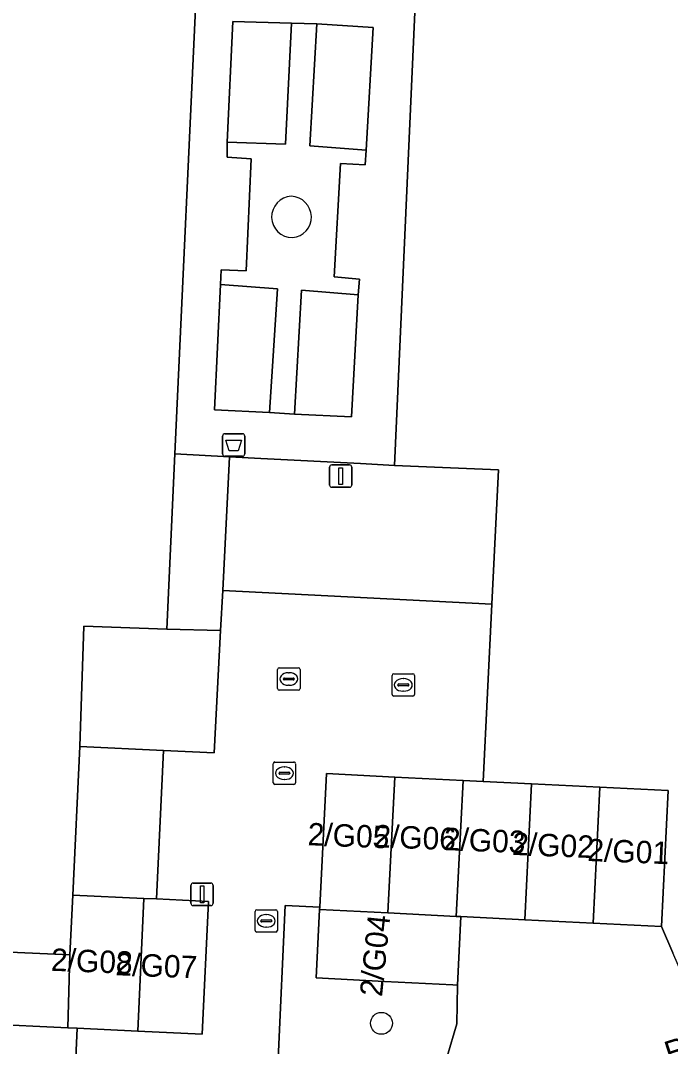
# Model space of a CAD drawing. Extents: x 162989 to 165008, y 383432 to 384338.
# Drawn here: x 164797.57 to 164826.56, y 383798.57 to 383844.32 of the extents above; entities that cross this region are included whole.
import ezdxf

# ---------------------------------------------------------------- set-up
doc = ezdxf.new("R2010")
doc.units = 0
for name, color, linetype in [('IMGEO_Afvalbak', 7, 'Continuous'), ('IMGEO_Boom', 7, 'Continuous'), ('IMGEO_Erf', 7, 'Continuous'), ('IMGEO_Groenvoorziening', 7, 'Continuous'), ('IMGEO_Haag', 7, 'Continuous'), ('IMGEO_Kolk', 7, 'Continuous'), ('IMGEO_Lichtmast', 7, 'Continuous'), ('IMGEO_Openbare_ruimte_label', 7, 'Continuous'), ('IMGEO_Pand', 7, 'Continuous'), ('IMGEO_Pand_nummerreeks', 7, 'Continuous'), ('IMGEO_Parkeervlak_open', 7, 'Continuous'), ('IMGEO_Rijbaan_lokaal_open', 7, 'Continuous'), ('IMGEO_Rioolput', 7, 'Continuous'), ('IMGEO_Voetpad_halfverhard', 7, 'Continuous'), ('IMGEO_Voetpad_open', 7, 'Continuous')]:
    doc.layers.add(name, color=color, linetype=linetype)

msp = doc.modelspace()

# ---------------------------------------------------------------- linework, layer by layer
at = {"layer": 'IMGEO_Afvalbak'}
for p, q in [((164806.582, 383824.993), (164806.582, 383825.793)), ((164806.582, 383825.793), (164806.582, 383824.993)), ((164806.682, 383825.893), (164807.472, 383825.893)), ((164807.472, 383825.893), (164806.682, 383825.893)), ((164807.572, 383825.793), (164807.572, 383824.993)), ((164807.572, 383824.993), (164807.572, 383825.793)), ((164807.472, 383824.893), (164806.682, 383824.893)), ((164806.682, 383824.893), (164807.472, 383824.893))]:
    msp.add_line(p, q, dxfattribs=at)
msp.add_lwpolyline([(164806.725, 383825.607), (164807.429, 383825.607), (164807.28, 383825.137), (164806.874, 383825.137), (164806.725, 383825.607)], dxfattribs=at)
for centre, start, end in [((164806.682, 383825.793), 90, 180), ((164806.682, 383825.793), 90, 180), ((164807.472, 383825.793), 0, 90), ((164807.472, 383825.793), 360, 90), ((164806.682, 383824.993), 180, 270), ((164806.682, 383824.993), 180, 270), ((164807.472, 383824.993), 270, 0), ((164807.472, 383824.993), 270, 0)]:
    msp.add_arc(centre, 0.1, start, end, dxfattribs=at)
at = {"layer": 'IMGEO_Boom'}
msp.add_circle((164813.665, 383799.605), 0.489, dxfattribs=at)
at = {"layer": 'IMGEO_Erf'}
for points in [[(164796.076, 383802.825), (164799.772, 383802.653), (164799.896, 383805.321), (164800.205, 383811.943), (164800.388, 383817.316), (164804.086, 383817.182), (164804.45, 383824.993), (164805.451, 383846.485), (164806.365, 383866.111), (164797.343, 383866.526)], [(164815.218, 383846.038), (164814.242, 383824.482), (164818.888, 383824.294), (164818.59, 383818.302), (164818.197, 383810.393), (164820.356, 383810.286), (164823.405, 383810.134), (164826.454, 383809.983), (164826.153, 383803.92), (164826.662, 383802.754)], [(164799.849, 383794.134), (164800.095, 383799.383), (164799.679, 383799.402), (164795.925, 383799.578)]]:
    msp.add_lwpolyline(points, dxfattribs=at)
at = {"layer": 'IMGEO_Groenvoorziening'}
for points in [[(164807.04, 383844.284), (164806.785, 383838.893), (164809.384, 383838.815), (164809.646, 383844.199)], [(164813.302, 383844.018), (164810.776, 383844.174), (164810.467, 383838.74), (164812.98, 383838.542)], [(164806.217, 383826.959), (164808.671, 383826.845), (164809.034, 383832.353), (164806.489, 383832.558)], [(164812.333, 383826.656), (164812.629, 383832.089), (164810.102, 383832.297), (164809.793, 383826.774)]]:
    msp.add_lwpolyline(points, close=True, dxfattribs=at)
for points in [[(164817.061, 383801.314), (164816.854, 383801.324), (164813.805, 383801.476), (164810.756, 383801.627), (164810.907, 383804.679), (164810.912, 383804.779), (164809.375, 383804.853), (164809.066, 383798.017)], [(164811.978, 383795.402), (164815.129, 383796.224), (164816.172, 383796.666), (164817.031, 383799.589), (164817.061, 383801.314)]]:
    msp.add_lwpolyline(points, dxfattribs=at)
for centre, radius, start, end in [((164809.689, 383835.563), 0.922, 92.7498, 270.2978), ((164809.616, 383835.561), 0.923, 274.8191, 88.2285)]:
    msp.add_arc(centre, radius, start, end, dxfattribs=at)
at = {"layer": 'IMGEO_Haag'}
for points in [[(164807.04, 383844.284), (164806.785, 383838.893), (164809.384, 383838.815), (164809.646, 383844.199)], [(164813.302, 383844.018), (164810.776, 383844.174), (164810.467, 383838.74), (164812.98, 383838.542)], [(164806.217, 383826.959), (164808.671, 383826.845), (164809.034, 383832.353), (164806.489, 383832.558)], [(164812.333, 383826.656), (164812.629, 383832.089), (164810.102, 383832.297), (164809.793, 383826.774)]]:
    msp.add_lwpolyline(points, close=True, dxfattribs=at)
for centre, radius, start, end in [((164809.689, 383835.563), 0.922, 92.7498, 270.2978), ((164809.616, 383835.561), 0.923, 274.8191, 88.2285)]:
    msp.add_arc(centre, radius, start, end, dxfattribs=at)
at = {"layer": 'IMGEO_Kolk'}
for p, q in [((164809.034, 383814.533), (164809.034, 383815.385)), ((164809.109, 383815.459), (164809.961, 383815.459)), ((164809.522, 383815.239), (164809.547, 383815.239)), ((164810.035, 383815.385), (164810.035, 383814.533)), ((164814.215, 383815.195), (164815.067, 383815.195)), ((164809.293, 383814.953), (164809.293, 383814.965)), ((164809.731, 383814.916), (164809.333, 383814.916)), ((164809.336, 383815.002), (164809.734, 383815.002)), ((164809.777, 383814.965), (164809.777, 383814.953)), ((164814.14, 383814.269), (164814.14, 383815.121)), ((164814.399, 383814.689), (164814.399, 383814.701)), ((164814.442, 383814.738), (164814.84, 383814.738)), ((164814.628, 383814.975), (164814.653, 383814.975)), ((164814.883, 383814.701), (164814.883, 383814.689)), ((164815.141, 383815.121), (164815.141, 383814.269)), ((164809.961, 383814.459), (164809.109, 383814.459)), ((164809.545, 383814.679), (164809.52, 383814.679)), ((164814.837, 383814.652), (164814.439, 383814.652)), ((164814.651, 383814.415), (164814.626, 383814.415)), ((164815.067, 383814.195), (164814.215, 383814.195)), ((164808.102, 383804.672), (164808.954, 383804.672)), ((164808.027, 383803.746), (164808.027, 383804.598)), ((164808.286, 383804.166), (164808.286, 383804.178)), ((164808.329, 383804.215), (164808.727, 383804.215)), ((164808.515, 383804.452), (164808.54, 383804.452)), ((164808.77, 383804.178), (164808.77, 383804.166)), ((164809.028, 383804.598), (164809.028, 383803.746)), ((164808.724, 383804.129), (164808.326, 383804.129)), ((164808.538, 383803.892), (164808.513, 383803.892)), ((164808.954, 383803.672), (164808.102, 383803.672))]:
    msp.add_line(p, q, dxfattribs=at)
for points in [[(164809.034, 383814.533), (164809.034, 383815.385)], [(164809.109, 383815.459), (164809.961, 383815.459)], [(164810.035, 383815.385), (164810.035, 383814.533)], [(164814.215, 383815.195), (164815.067, 383815.195)], [(164814.14, 383814.269), (164814.14, 383815.121)], [(164815.141, 383815.121), (164815.141, 383814.269)], [(164809.961, 383814.459), (164809.109, 383814.459)], [(164815.067, 383814.195), (164814.215, 383814.195)], [(164808.102, 383804.672), (164808.954, 383804.672)], [(164808.027, 383803.746), (164808.027, 383804.598)], [(164809.028, 383804.598), (164809.028, 383803.746)], [(164808.954, 383803.672), (164808.102, 383803.672)]]:
    msp.add_lwpolyline(points, dxfattribs=at)
for centre, radius, start, end in [((164809.111, 383815.383), 0.0765, 91.552, 178.448), ((164809.111, 383815.383), 0.0765, 91.552, 178.448), ((164809.959, 383815.383), 0.0765, 1.552, 88.448), ((164809.959, 383815.383), 0.0765, 1.552, 88.448), ((164814.217, 383815.119), 0.0765, 91.552, 178.448), ((164814.217, 383815.119), 0.0765, 91.552, 178.448), ((164815.065, 383815.119), 0.0765, 1.552, 88.448), ((164815.065, 383815.119), 0.0765, 1.552, 88.448), ((164809.333, 383814.962), 0.0403, 85.8775, 175.7526), ((164809.33, 383814.952), 0.0366, 178.938, 274.7102), ((164809.734, 383814.959), 0.043, 264.8664, 352.4533), ((164809.738, 383814.964), 0.0386, 1.7309, 96.639), ((164814.439, 383814.698), 0.0403, 85.8775, 175.7526), ((164814.844, 383814.7), 0.0386, 1.7309, 96.639), ((164809.111, 383814.535), 0.0765, 181.552, 268.448), ((164809.111, 383814.535), 0.0765, 181.552, 268.448), ((164809.959, 383814.535), 0.0765, 271.552, 358.448), ((164809.959, 383814.535), 0.0765, 271.552, 358.448), ((164814.217, 383814.271), 0.0765, 181.552, 268.448), ((164814.217, 383814.271), 0.0765, 181.552, 268.448), ((164814.436, 383814.688), 0.0366, 178.938, 274.7102), ((164814.84, 383814.695), 0.043, 264.8664, 352.4533), ((164815.065, 383814.271), 0.0765, 271.552, 358.448), ((164815.065, 383814.271), 0.0765, 271.552, 358.448), ((164808.104, 383804.596), 0.0765, 91.552, 178.448), ((164808.104, 383804.596), 0.0765, 91.552, 178.448), ((164808.952, 383804.596), 0.0765, 1.552, 88.448), ((164808.952, 383804.596), 0.0765, 1.552, 88.448), ((164808.326, 383804.175), 0.0403, 85.8775, 175.7526), ((164808.731, 383804.177), 0.0386, 1.7309, 96.639), ((164808.104, 383803.748), 0.0765, 181.552, 268.448), ((164808.104, 383803.748), 0.0765, 181.552, 268.448), ((164808.323, 383804.165), 0.0366, 178.938, 274.7102), ((164808.727, 383804.172), 0.043, 264.8664, 352.4533), ((164808.952, 383803.748), 0.0765, 271.552, 358.448), ((164808.952, 383803.748), 0.0765, 271.552, 358.448)]:
    msp.add_arc(centre, radius, start, end, dxfattribs=at)
for centre, major_axis, ratio, start_param, end_param in [((164809.521, 383814.959), (-0.387, 0.002), 0.722429, 4.712389, 7.853982), ((164809.546, 383814.959), (-0.39, 0.002), 0.717154, 1.570796, 4.712389), ((164814.627, 383814.695), (-0.387, 0.002), 0.722429, 4.712389, 7.853982), ((164814.652, 383814.695), (-0.39, 0.002), 0.717154, 1.570796, 4.712389), ((164808.514, 383804.172), (-0.387, 0.002), 0.722429, 4.712389, 7.853982), ((164808.539, 383804.172), (-0.39, 0.002), 0.717154, 1.570796, 4.712389)]:
    msp.add_ellipse(centre, major_axis=major_axis, ratio=ratio, start_param=start_param, end_param=end_param, dxfattribs=at)
at = {"layer": 'IMGEO_Lichtmast'}
for p, q in [((164811.351, 383823.608), (164811.351, 383824.408)), ((164811.351, 383824.408), (164811.351, 383823.608)), ((164811.451, 383824.508), (164812.241, 383824.508)), ((164812.241, 383824.508), (164811.451, 383824.508)), ((164812.341, 383824.408), (164812.341, 383823.608)), ((164812.341, 383823.608), (164812.341, 383824.408)), ((164812.241, 383823.508), (164811.451, 383823.508)), ((164811.451, 383823.508), (164812.241, 383823.508)), ((164805.167, 383804.956), (164805.167, 383805.756)), ((164805.167, 383805.756), (164805.167, 383804.956)), ((164805.267, 383805.856), (164806.057, 383805.856)), ((164806.057, 383805.856), (164805.267, 383805.856)), ((164806.157, 383805.756), (164806.157, 383804.956)), ((164806.157, 383804.956), (164806.157, 383805.756)), ((164806.057, 383804.856), (164805.267, 383804.856)), ((164805.267, 383804.856), (164806.057, 383804.856))]:
    msp.add_line(p, q, dxfattribs=at)
for points in [[(164811.771, 383824.383), (164811.921, 383824.383), (164811.921, 383823.633), (164811.771, 383823.633), (164811.771, 383824.383)], [(164805.587, 383805.731), (164805.737, 383805.731), (164805.737, 383804.981), (164805.587, 383804.981), (164805.587, 383805.731)]]:
    msp.add_lwpolyline(points, dxfattribs=at)
for centre, start, end in [((164811.451, 383824.408), 90, 180), ((164811.451, 383824.408), 90, 180), ((164812.241, 383824.408), 0, 90), ((164812.241, 383824.408), 360, 90), ((164811.451, 383823.608), 180, 270), ((164811.451, 383823.608), 180, 270), ((164812.241, 383823.608), 270, 0), ((164812.241, 383823.608), 270, 0), ((164805.267, 383805.756), 90, 180), ((164805.267, 383805.756), 90, 180), ((164806.057, 383805.756), 0, 90), ((164806.057, 383805.756), 360, 90), ((164805.267, 383804.956), 180, 270), ((164805.267, 383804.956), 180, 270), ((164806.057, 383804.956), 270, 0), ((164806.057, 383804.956), 270, 0)]:
    msp.add_arc(centre, 0.1, start, end, dxfattribs=at)
at = {"layer": 'IMGEO_Pand'}
for points in [[(164799.896, 383805.321), (164803.068, 383805.176), (164803.632, 383805.15), (164803.94, 383811.768), (164800.205, 383811.943)], [(164810.907, 383804.679), (164813.956, 383804.527), (164814.257, 383810.589), (164811.208, 383810.74), (164810.912, 383804.779)], [(164817.005, 383804.375), (164817.306, 383810.437), (164814.257, 383810.589), (164813.956, 383804.527)], [(164820.356, 383810.286), (164818.197, 383810.393), (164817.306, 383810.437), (164817.005, 383804.375), (164817.212, 383804.364), (164820.055, 383804.223)], [(164823.104, 383804.071), (164823.405, 383810.134), (164820.356, 383810.286), (164820.055, 383804.223)], [(164823.104, 383804.071), (164826.153, 383803.92), (164826.454, 383809.983), (164823.405, 383810.134)], [(164799.896, 383805.321), (164799.772, 383802.653), (164799.679, 383799.402), (164800.095, 383799.383), (164802.803, 383799.257), (164803.068, 383805.176)], [(164802.803, 383799.257), (164805.671, 383799.123), (164805.947, 383805.042), (164803.632, 383805.15), (164803.068, 383805.176)], [(164810.907, 383804.679), (164810.756, 383801.627), (164813.805, 383801.476), (164816.854, 383801.324), (164817.061, 383801.314), (164817.212, 383804.364), (164817.005, 383804.375), (164813.956, 383804.527)], [(164799.772, 383802.653), (164796.076, 383802.825), (164795.925, 383799.578), (164799.679, 383799.402)]]:
    msp.add_lwpolyline(points, close=True, dxfattribs=at)
at = {"layer": 'IMGEO_Parkeervlak_open'}
for points in [[(164806.585, 383818.899), (164818.59, 383818.302), (164818.888, 383824.294), (164814.242, 383824.482), (164812.725, 383824.562), (164808.282, 383824.796), (164806.883, 383824.87)], [(164806.49, 383817.123), (164804.086, 383817.182), (164800.388, 383817.316), (164800.205, 383811.943), (164803.94, 383811.768), (164806.199, 383811.663)]]:
    msp.add_lwpolyline(points, close=True, dxfattribs=at)
at = {"layer": 'IMGEO_Rijbaan_lokaal_open'}
for points in [[(164809.066, 383798.017), (164809.375, 383804.853), (164810.912, 383804.779), (164811.208, 383810.74), (164814.257, 383810.589), (164817.306, 383810.437), (164818.197, 383810.393), (164818.59, 383818.302), (164806.585, 383818.899), (164806.49, 383817.123), (164806.199, 383811.663), (164803.94, 383811.768), (164803.632, 383805.15), (164805.947, 383805.042), (164805.671, 383799.123), (164802.803, 383799.257), (164800.095, 383799.383), (164799.849, 383794.134), (164799.393, 383793.975), (164799.744, 383792.663), (164797.789, 383791.998)], [(164836.464, 383804.878), (164827.099, 383801.753), (164826.662, 383802.754), (164826.153, 383803.92), (164823.104, 383804.071), (164820.055, 383804.223), (164817.212, 383804.364), (164817.061, 383801.314), (164817.031, 383799.589), (164816.172, 383796.666), (164815.129, 383796.224), (164811.978, 383795.402)]]:
    msp.add_lwpolyline(points, dxfattribs=at)
at = {"layer": 'IMGEO_Rioolput'}
for p, q in [((164808.837, 383810.332), (164808.837, 383811.184)), ((164808.912, 383811.258), (164809.764, 383811.258)), ((164809.325, 383811.038), (164809.35, 383811.038)), ((164809.838, 383811.184), (164809.838, 383810.332)), ((164809.096, 383810.752), (164809.096, 383810.764)), ((164809.534, 383810.715), (164809.136, 383810.715)), ((164809.139, 383810.801), (164809.537, 383810.801)), ((164809.58, 383810.764), (164809.58, 383810.752)), ((164809.764, 383810.258), (164808.912, 383810.258)), ((164809.348, 383810.478), (164809.323, 383810.478))]:
    msp.add_line(p, q, dxfattribs=at)
for points in [[(164808.837, 383810.332), (164808.837, 383811.184)], [(164808.912, 383811.258), (164809.764, 383811.258)], [(164809.838, 383811.184), (164809.838, 383810.332)], [(164809.764, 383810.258), (164808.912, 383810.258)]]:
    msp.add_lwpolyline(points, dxfattribs=at)
for centre, radius, start, end in [((164808.914, 383811.182), 0.0765, 91.552, 178.448), ((164808.914, 383811.182), 0.0765, 91.552, 178.448), ((164809.762, 383811.182), 0.0765, 1.552, 88.448), ((164809.762, 383811.182), 0.0765, 1.552, 88.448), ((164809.136, 383810.761), 0.0403, 85.8775, 175.7526), ((164809.133, 383810.751), 0.0366, 178.938, 274.7102), ((164809.537, 383810.758), 0.043, 264.8664, 352.4533), ((164809.541, 383810.763), 0.0386, 1.7309, 96.639), ((164808.914, 383810.334), 0.0765, 181.552, 268.448), ((164808.914, 383810.334), 0.0765, 181.552, 268.448), ((164809.762, 383810.334), 0.0765, 271.552, 358.448), ((164809.762, 383810.334), 0.0765, 271.552, 358.448)]:
    msp.add_arc(centre, radius, start, end, dxfattribs=at)
for centre, major_axis, ratio, start_param, end_param in [((164809.324, 383810.758), (-0.387, 0.002), 0.722429, 4.712389, 7.853982), ((164809.349, 383810.758), (-0.39, 0.002), 0.717154, 1.570796, 4.712389)]:
    msp.add_ellipse(centre, major_axis=major_axis, ratio=ratio, start_param=start_param, end_param=end_param, dxfattribs=at)
at = {"layer": 'IMGEO_Voetpad_halfverhard'}
msp.add_lwpolyline([(164806.787, 383838.226), (164807.86, 383838.158), (164807.631, 383833.154), (164806.521, 383833.203), (164806.489, 383832.558), (164809.034, 383832.353), (164808.671, 383826.845), (164809.793, 383826.774), (164810.102, 383832.297), (164812.629, 383832.089), (164812.69, 383832.791), (164811.551, 383832.894), (164811.84, 383837.951), (164812.932, 383837.884), (164812.98, 383838.542), (164810.467, 383838.74), (164810.776, 383844.174), (164809.646, 383844.199), (164809.384, 383838.815), (164806.785, 383838.893)], close=True, dxfattribs=at)
for centre, radius, start, end in [((164809.689, 383835.563), 0.922, 92.7498, 270.2978), ((164809.616, 383835.561), 0.923, 274.8191, 88.2285)]:
    msp.add_arc(centre, radius, start, end, dxfattribs=at)
at = {"layer": 'IMGEO_Voetpad_open'}
for points in [[(164806.883, 383824.87), (164808.282, 383824.796), (164812.725, 383824.562), (164814.242, 383824.482), (164815.218, 383846.038), (164807.797, 383846.406), (164805.451, 383846.485), (164804.45, 383824.993)], [(164806.785, 383838.893), (164807.04, 383844.284), (164809.646, 383844.199), (164810.776, 383844.174), (164813.302, 383844.018), (164812.98, 383838.542), (164812.932, 383837.884), (164811.84, 383837.951), (164811.551, 383832.894), (164812.69, 383832.791), (164812.629, 383832.089), (164812.333, 383826.656), (164809.793, 383826.774), (164808.671, 383826.845), (164806.217, 383826.959), (164806.489, 383832.558), (164806.521, 383833.203), (164807.631, 383833.154), (164807.86, 383838.158), (164806.787, 383838.226)], [(164804.45, 383824.993), (164804.086, 383817.182), (164806.49, 383817.123), (164806.585, 383818.899), (164806.883, 383824.87)]]:
    msp.add_lwpolyline(points, close=True, dxfattribs=at)

# ---------------------------------------------------------------- texts
at = {"layer": 'IMGEO_Openbare_ruimte_label'}
msp.add_text('Rauwveld', height=1, rotation=17.9456, dxfattribs=at).set_placement((164826.494, 383797.787))
at = {"layer": 'IMGEO_Pand_nummerreeks'}
for s, rotation, p in [('2/G05', 357.6962, (164810.359, 383807.549)), ('2/G06', 357.6962, (164813.33, 383807.463)), ('2/G03', 357.6962, (164816.43, 383807.333)), ('2/G02', 357.6962, (164819.481, 383807.118)), ('2/G01', 357.6962, (164822.835, 383806.845)), ('2/G04', 84.1199, (164813.689, 383800.767)), ('2/G08', 357.6962, (164798.909, 383801.951)), ('2/G07', 357.6962, (164801.79, 383801.751))]:
    msp.add_text(s, height=1, rotation=rotation, dxfattribs=at).set_placement(p)

doc.saveas('drawing.dxf')
